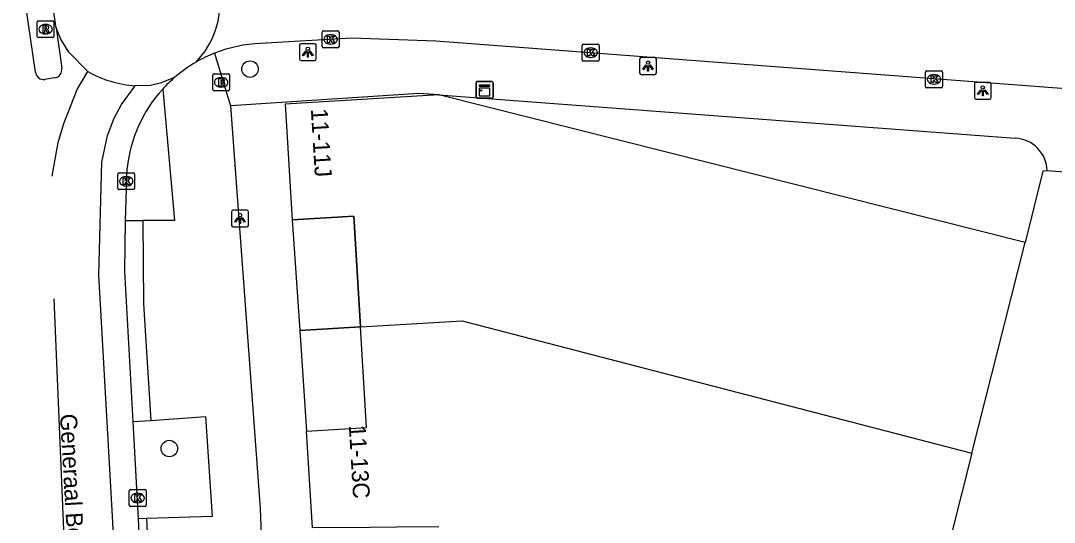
# Model space of a CAD drawing. Extents: x 163686 to 164493, y 382719 to 383870.
# Drawn here: x 163851.4 to 163912.9, y 383666.6 to 383696.4 of the extents above; entities that cross this region are included whole.
import ezdxf

# ---------------------------------------------------------------- set-up
doc = ezdxf.new("R2010")
doc.units = 0
for name, color, linetype in [('IMGEO_Boom', 7, 'Continuous'), ('IMGEO_Brandkraan', 7, 'Continuous'), ('IMGEO_Groenvoorziening', 7, 'Continuous'), ('IMGEO_Kast', 7, 'Continuous'), ('IMGEO_Kolk', 7, 'Continuous'), ('IMGEO_Lichtpunt', 7, 'Continuous'), ('IMGEO_Openbare_ruimte_label', 7, 'Continuous'), ('IMGEO_Pand', 7, 'Continuous'), ('IMGEO_Pand_nummerreeks', 7, 'Continuous'), ('IMGEO_Pand_overbouw', 7, 'Continuous'), ('IMGEO_Rijbaan_lokaal_open', 7, 'Continuous'), ('IMGEO_Rioolput', 7, 'Continuous'), ('IMGEO_Voetpad_open', 7, 'Continuous')]:
    doc.layers.add(name, color=color, linetype=linetype)

msp = doc.modelspace()

# ---------------------------------------------------------------- linework, layer by layer
at = {"layer": 'IMGEO_Boom'}
for centre in [(163865.075, 383693.557), (163860.277, 383671.008)]:
    msp.add_circle(centre, 0.489, dxfattribs=at)
at = {"layer": 'IMGEO_Brandkraan'}
for p, q in [((163862.859, 383692.345), (163862.859, 383693.197)), ((163862.934, 383693.271), (163863.786, 383693.271)), ((163863.86, 383693.197), (163863.86, 383692.345)), ((163863.37, 383692.491), (163863.345, 383692.491)), ((163863.347, 383693.051), (163863.372, 383693.051)), ((163863.786, 383692.271), (163862.934, 383692.271))]:
    msp.add_line(p, q, dxfattribs=at)
for points in [[(163862.859, 383692.345), (163862.859, 383693.197)], [(163862.934, 383693.271), (163863.786, 383693.271)], [(163863.86, 383693.197), (163863.86, 383692.345)], [(163863.207, 383692.971), (163863.207, 383692.571), (163863.42, 383692.571)], [(163863.438, 383692.971), (163863.207, 383692.971)], [(163863.386, 383692.89), (163863.332, 383692.89), (163863.332, 383692.814)], [(163863.332, 383692.814), (163863.385, 383692.814)], [(163863.394, 383692.738), (163863.332, 383692.738), (163863.332, 383692.657)], [(163863.332, 383692.657), (163863.394, 383692.657)], [(163863.786, 383692.271), (163862.934, 383692.271)]]:
    msp.add_lwpolyline(points, dxfattribs=at)
for centre, radius, start, end in [((163862.936, 383693.195), 0.0765, 91.55205, 178.44795), ((163862.936, 383693.195), 0.0765, 91.55205, 178.44795), ((163863.784, 383693.195), 0.0765, 1.55205, 88.44795), ((163863.784, 383693.195), 0.0765, 1.55205, 88.44795), ((163863.387, 383692.852), 0.0379, 267.82845, 90.93552), ((163863.395, 383692.697), 0.0404, 269.87594, 90.50774), ((163863.426, 383692.822), 0.251, 268.66757, 293.53466), ((163863.442, 383692.826), 0.145, 59.4692, 91.53667), ((163863.467, 383692.873), 0.0922, 285.51372, 58.15012), ((163863.472, 383692.681), 0.105, 301.31148, 78.98903), ((163862.936, 383692.347), 0.0765, 181.55205, 268.44795), ((163862.936, 383692.347), 0.0765, 181.55205, 268.44795), ((163863.784, 383692.347), 0.0765, 271.55205, 358.44795), ((163863.784, 383692.347), 0.0765, 271.55205, 358.44795)]:
    msp.add_arc(centre, radius, start, end, dxfattribs=at)
for centre, major_axis, ratio, start_param, end_param in [((163863.346, 383692.771), (-0.387, 0.002), 0.722429, 4.712389, 7.853982), ((163863.371, 383692.771), (-0.39, 0.002), 0.717154, 1.570796, 4.712389)]:
    msp.add_ellipse(centre, major_axis=major_axis, ratio=ratio, start_param=start_param, end_param=end_param, dxfattribs=at)
at = {"layer": 'IMGEO_Groenvoorziening'}
msp.add_lwpolyline([(163912.427, 383687.515), (163912.177, 383687.494), (163911.111, 383683.247)], dxfattribs=at)
at = {"layer": 'IMGEO_Kast'}
for p, q in [((163878.511, 383691.901), (163878.511, 383692.742)), ((163878.511, 383692.742), (163878.511, 383691.901)), ((163878.586, 383692.826), (163879.427, 383692.826)), ((163879.427, 383692.826), (163878.586, 383692.826)), ((163879.511, 383692.751), (163879.511, 383691.91)), ((163879.511, 383691.91), (163879.511, 383692.751)), ((163879.436, 383691.826), (163878.595, 383691.826)), ((163878.595, 383691.826), (163879.436, 383691.826))]:
    msp.add_line(p, q, dxfattribs=at)
for points in [[(163878.706, 383692.616), (163879.306, 383692.616), (163879.306, 383692.531), (163878.706, 383692.531), (163878.706, 383692.616)], [(163878.706, 383692.441), (163879.306, 383692.441), (163879.306, 383691.952), (163878.706, 383691.952), (163878.706, 383692.441)]]:
    msp.add_lwpolyline(points, dxfattribs=at)
msp.add_circle((163878.79, 383692.29), 0.0377, dxfattribs=at)
for centre, start, end in [((163878.589, 383692.748), 92.4484, 184.28452), ((163878.589, 383692.748), 92.4484, 184.28452), ((163879.433, 383692.748), 2.4484, 94.28452), ((163879.433, 383692.748), 2.4484, 94.28452), ((163878.589, 383691.904), 182.4484, 274.28452), ((163878.589, 383691.904), 182.4484, 274.28452), ((163879.433, 383691.904), 272.4484, 4.28452), ((163879.433, 383691.904), 272.4484, 4.28452)]:
    msp.add_arc(centre, 0.0779, start, end, dxfattribs=at)
at = {"layer": 'IMGEO_Kolk'}
for p, q in [((163869.359, 383694.899), (163869.359, 383695.751)), ((163869.434, 383695.825), (163870.286, 383695.825)), ((163869.847, 383695.605), (163869.872, 383695.605)), ((163870.36, 383695.751), (163870.36, 383694.899)), ((163869.87, 383695.045), (163869.845, 383695.045)), ((163884.805, 383694.111), (163884.805, 383694.963)), ((163884.88, 383695.037), (163885.732, 383695.037)), ((163885.806, 383694.963), (163885.806, 383694.111)), ((163870.286, 383694.825), (163869.434, 383694.825)), ((163885.293, 383694.817), (163885.318, 383694.817)), ((163885.732, 383694.037), (163884.88, 383694.037)), ((163885.316, 383694.257), (163885.291, 383694.257)), ((163905.204, 383692.526), (163905.204, 383693.378)), ((163905.279, 383693.452), (163906.131, 383693.452)), ((163905.692, 383693.232), (163905.717, 383693.232)), ((163906.205, 383693.378), (163906.205, 383692.526)), ((163906.131, 383692.452), (163905.279, 383692.452)), ((163905.715, 383692.672), (163905.69, 383692.672)), ((163857.217, 383686.467), (163857.217, 383687.319)), ((163857.292, 383687.393), (163858.144, 383687.393)), ((163857.705, 383687.173), (163857.73, 383687.173)), ((163858.218, 383687.319), (163858.218, 383686.467)), ((163858.144, 383686.393), (163857.292, 383686.393)), ((163857.728, 383686.613), (163857.703, 383686.613)), ((163857.976, 383668.568), (163858.828, 383668.568)), ((163857.901, 383667.642), (163857.901, 383668.494)), ((163858.389, 383668.348), (163858.414, 383668.348)), ((163858.902, 383668.494), (163858.902, 383667.642)), ((163858.828, 383667.568), (163857.976, 383667.568)), ((163858.412, 383667.788), (163858.387, 383667.788))]:
    msp.add_line(p, q, dxfattribs=at)
for points in [[(163869.359, 383694.899), (163869.359, 383695.751)], [(163869.434, 383695.825), (163870.286, 383695.825)], [(163869.68, 383695.525), (163869.803, 383695.525), (163869.803, 383695.374), (163869.933, 383695.525), (163870.097, 383695.525), (163869.951, 383695.374), (163870.104, 383695.125), (163869.952, 383695.125), (163869.867, 383695.289), (163869.803, 383695.222), (163869.803, 383695.125), (163869.68, 383695.125), (163869.68, 383695.525)], [(163870.36, 383695.751), (163870.36, 383694.899)], [(163884.805, 383694.111), (163884.805, 383694.963)], [(163884.88, 383695.037), (163885.732, 383695.037)], [(163885.806, 383694.963), (163885.806, 383694.111)], [(163870.286, 383694.825), (163869.434, 383694.825)], [(163885.126, 383694.737), (163885.249, 383694.737), (163885.249, 383694.586), (163885.379, 383694.737), (163885.543, 383694.737), (163885.397, 383694.586), (163885.55, 383694.337), (163885.398, 383694.337), (163885.313, 383694.501), (163885.249, 383694.434), (163885.249, 383694.337), (163885.126, 383694.337), (163885.126, 383694.737)], [(163885.732, 383694.037), (163884.88, 383694.037)], [(163905.204, 383692.526), (163905.204, 383693.378)], [(163905.279, 383693.452), (163906.131, 383693.452)], [(163905.525, 383693.152), (163905.648, 383693.152), (163905.648, 383693.001), (163905.778, 383693.152), (163905.942, 383693.152), (163905.796, 383693.001), (163905.949, 383692.752), (163905.797, 383692.752), (163905.712, 383692.916), (163905.648, 383692.849), (163905.648, 383692.752), (163905.525, 383692.752), (163905.525, 383693.152)], [(163906.205, 383693.378), (163906.205, 383692.526)], [(163906.131, 383692.452), (163905.279, 383692.452)], [(163857.217, 383686.467), (163857.217, 383687.319)], [(163857.292, 383687.393), (163858.144, 383687.393)], [(163857.538, 383687.093), (163857.661, 383687.093), (163857.661, 383686.942), (163857.791, 383687.093), (163857.955, 383687.093), (163857.809, 383686.942), (163857.962, 383686.693), (163857.81, 383686.693), (163857.725, 383686.857), (163857.661, 383686.79), (163857.661, 383686.693), (163857.538, 383686.693), (163857.538, 383687.093)], [(163858.218, 383687.319), (163858.218, 383686.467)], [(163858.144, 383686.393), (163857.292, 383686.393)], [(163857.976, 383668.568), (163858.828, 383668.568)], [(163857.901, 383667.642), (163857.901, 383668.494)], [(163858.222, 383668.268), (163858.345, 383668.268), (163858.345, 383668.117), (163858.475, 383668.268), (163858.639, 383668.268), (163858.493, 383668.117), (163858.646, 383667.868), (163858.494, 383667.868), (163858.409, 383668.032), (163858.345, 383667.965), (163858.345, 383667.868), (163858.222, 383667.868), (163858.222, 383668.268)], [(163858.902, 383668.494), (163858.902, 383667.642)], [(163858.828, 383667.568), (163857.976, 383667.568)]]:
    msp.add_lwpolyline(points, dxfattribs=at)
for centre, start, end in [((163869.436, 383695.749), 91.55205, 178.44795), ((163869.436, 383695.749), 91.55205, 178.44795), ((163870.284, 383695.749), 1.55205, 88.44795), ((163870.284, 383695.749), 1.55205, 88.44795), ((163884.882, 383694.961), 91.55205, 178.44795), ((163884.882, 383694.961), 91.55205, 178.44795), ((163885.73, 383694.961), 1.55205, 88.44795), ((163885.73, 383694.961), 1.55205, 88.44795), ((163869.436, 383694.901), 181.55205, 268.44795), ((163869.436, 383694.901), 181.55205, 268.44795), ((163870.284, 383694.901), 271.55205, 358.44795), ((163870.284, 383694.901), 271.55205, 358.44795), ((163884.882, 383694.113), 181.55205, 268.44795), ((163884.882, 383694.113), 181.55205, 268.44795), ((163885.73, 383694.113), 271.55205, 358.44795), ((163885.73, 383694.113), 271.55205, 358.44795), ((163905.281, 383693.376), 91.55205, 178.44795), ((163905.281, 383693.376), 91.55205, 178.44795), ((163906.129, 383693.376), 1.55205, 88.44795), ((163906.129, 383693.376), 1.55205, 88.44795), ((163905.281, 383692.528), 181.55205, 268.44795), ((163905.281, 383692.528), 181.55205, 268.44795), ((163906.129, 383692.528), 271.55205, 358.44795), ((163906.129, 383692.528), 271.55205, 358.44795), ((163857.294, 383687.317), 91.55205, 178.44795), ((163857.294, 383687.317), 91.55205, 178.44795), ((163858.142, 383687.317), 1.55205, 88.44795), ((163858.142, 383687.317), 1.55205, 88.44795), ((163857.294, 383686.469), 181.55205, 268.44795), ((163857.294, 383686.469), 181.55205, 268.44795), ((163858.142, 383686.469), 271.55205, 358.44795), ((163858.142, 383686.469), 271.55205, 358.44795), ((163857.978, 383668.492), 91.55205, 178.44795), ((163857.978, 383668.492), 91.55205, 178.44795), ((163858.826, 383668.492), 1.55205, 88.44795), ((163858.826, 383668.492), 1.55205, 88.44795), ((163857.978, 383667.644), 181.55205, 268.44795), ((163857.978, 383667.644), 181.55205, 268.44795), ((163858.826, 383667.644), 271.55205, 358.44795), ((163858.826, 383667.644), 271.55205, 358.44795)]:
    msp.add_arc(centre, 0.0765, start, end, dxfattribs=at)
for centre, major_axis, ratio, start_param, end_param in [((163869.846, 383695.325), (-0.387, 0.002), 0.722429, 4.712389, 7.853982), ((163869.871, 383695.325), (-0.39, 0.002), 0.717154, 1.570796, 4.712389), ((163885.292, 383694.537), (-0.387, 0.002), 0.722429, 4.712389, 7.853982), ((163885.317, 383694.537), (-0.39, 0.002), 0.717154, 1.570796, 4.712389), ((163905.691, 383692.952), (-0.387, 0.002), 0.722429, 4.712389, 7.853982), ((163905.716, 383692.952), (-0.39, 0.002), 0.717154, 1.570796, 4.712389), ((163857.704, 383686.893), (-0.387, 0.002), 0.722429, 4.712389, 7.853982), ((163857.729, 383686.893), (-0.39, 0.002), 0.717154, 1.570796, 4.712389), ((163858.388, 383668.068), (-0.387, 0.002), 0.722429, 4.712389, 7.853982), ((163858.413, 383668.068), (-0.39, 0.002), 0.717154, 1.570796, 4.712389)]:
    msp.add_ellipse(centre, major_axis=major_axis, ratio=ratio, start_param=start_param, end_param=end_param, dxfattribs=at)
at = {"layer": 'IMGEO_Lichtpunt'}
for p, q in [((163868.008, 383694.971), (163868.008, 383694.164)), ((163868.008, 383694.971), (163868.008, 383694.164)), ((163868.91, 383695.066), (163868.102, 383695.066)), ((163868.91, 383695.066), (163868.102, 383695.066)), ((163869.004, 383694.164), (163869.004, 383694.971)), ((163869.004, 383694.164), (163869.004, 383694.971)), ((163868.102, 383694.07), (163868.91, 383694.07)), ((163868.102, 383694.07), (163868.91, 383694.07)), ((163888.216, 383694.146), (163888.216, 383693.339)), ((163888.216, 383694.146), (163888.216, 383693.339)), ((163889.118, 383694.241), (163888.31, 383694.241)), ((163889.118, 383694.241), (163888.31, 383694.241)), ((163889.212, 383693.339), (163889.212, 383694.146)), ((163889.212, 383693.339), (163889.212, 383694.146)), ((163888.31, 383693.245), (163889.118, 383693.245)), ((163888.31, 383693.245), (163889.118, 383693.245)), ((163908.103, 383692.669), (163908.103, 383691.862)), ((163908.103, 383692.669), (163908.103, 383691.862)), ((163909.005, 383692.764), (163908.197, 383692.764)), ((163909.005, 383692.764), (163908.197, 383692.764)), ((163909.099, 383691.862), (163909.099, 383692.669)), ((163909.099, 383691.862), (163909.099, 383692.669)), ((163908.197, 383691.768), (163909.005, 383691.768)), ((163908.197, 383691.768), (163909.005, 383691.768)), ((163863.979, 383685.079), (163863.979, 383684.272)), ((163863.979, 383685.079), (163863.979, 383684.272)), ((163864.881, 383685.174), (163864.073, 383685.174)), ((163864.881, 383685.174), (163864.073, 383685.174)), ((163864.975, 383684.272), (163864.975, 383685.079)), ((163864.975, 383684.272), (163864.975, 383685.079)), ((163864.073, 383684.178), (163864.881, 383684.178)), ((163864.073, 383684.178), (163864.881, 383684.178))]:
    msp.add_line(p, q, dxfattribs=at)
for points in [[(163868.382, 383694.635), (163868.421, 383694.607), (163868.233, 383694.345), (163868.195, 383694.372), (163868.382, 383694.635)], [(163868.484, 383694.587), (163868.531, 383694.587), (163868.531, 383694.265), (163868.484, 383694.265), (163868.484, 383694.587)], [(163868.594, 383694.607), (163868.632, 383694.634), (163868.819, 383694.372), (163868.78, 383694.344), (163868.594, 383694.607)], [(163888.59, 383693.81), (163888.629, 383693.782), (163888.441, 383693.52), (163888.403, 383693.547), (163888.59, 383693.81)], [(163888.692, 383693.762), (163888.739, 383693.762), (163888.739, 383693.44), (163888.692, 383693.44), (163888.692, 383693.762)], [(163888.802, 383693.782), (163888.84, 383693.809), (163889.027, 383693.547), (163888.988, 383693.519), (163888.802, 383693.782)], [(163908.477, 383692.333), (163908.516, 383692.305), (163908.328, 383692.043), (163908.29, 383692.07), (163908.477, 383692.333)], [(163908.579, 383692.285), (163908.626, 383692.285), (163908.626, 383691.963), (163908.579, 383691.963), (163908.579, 383692.285)], [(163908.689, 383692.305), (163908.727, 383692.332), (163908.914, 383692.07), (163908.875, 383692.042), (163908.689, 383692.305)], [(163864.353, 383684.743), (163864.392, 383684.715), (163864.204, 383684.453), (163864.166, 383684.48), (163864.353, 383684.743)], [(163864.455, 383684.695), (163864.502, 383684.695), (163864.502, 383684.373), (163864.455, 383684.373), (163864.455, 383684.695)], [(163864.565, 383684.715), (163864.603, 383684.742), (163864.79, 383684.48), (163864.751, 383684.452), (163864.565, 383684.715)]]:
    msp.add_lwpolyline(points, dxfattribs=at)
for centre in [(163868.507, 383694.769), (163888.715, 383693.944), (163908.602, 383692.467), (163864.478, 383684.877)]:
    msp.add_circle(centre, 0.0994, dxfattribs=at)
for centre, start, end in [((163868.102, 383694.971), 90, 180), ((163868.102, 383694.971), 90, 180), ((163868.91, 383694.971), 0, 90), ((163868.91, 383694.971), 0, 90), ((163868.102, 383694.164), 180, 270), ((163868.102, 383694.164), 180, 270), ((163868.91, 383694.164), 270, 0), ((163868.91, 383694.164), 270, 360), ((163888.31, 383694.146), 90, 180), ((163888.31, 383694.146), 90, 180), ((163889.118, 383694.146), 0, 90), ((163889.118, 383694.146), 0, 90), ((163888.31, 383693.339), 180, 270), ((163888.31, 383693.339), 180, 270), ((163889.118, 383693.339), 270, 0), ((163889.118, 383693.339), 270, 360), ((163908.197, 383692.669), 90, 180), ((163908.197, 383692.669), 90, 180), ((163909.005, 383692.669), 0, 90), ((163909.005, 383692.669), 0, 90), ((163908.197, 383691.862), 180, 270), ((163908.197, 383691.862), 180, 270), ((163909.005, 383691.862), 270, 0), ((163909.005, 383691.862), 270, 360), ((163864.073, 383685.079), 90, 180), ((163864.073, 383685.079), 90, 180), ((163864.881, 383685.079), 0, 90), ((163864.881, 383685.079), 0, 90), ((163864.073, 383684.272), 180, 270), ((163864.073, 383684.272), 180, 270), ((163864.881, 383684.272), 270, 0), ((163864.881, 383684.272), 270, 360)]:
    msp.add_arc(centre, 0.0946, start, end, dxfattribs=at)
at = {"layer": 'IMGEO_Pand'}
for points in [[(163876.295, 383692.028), (163867.167, 383691.478), (163867.581, 383684.603), (163871.236, 383684.823), (163871.632, 383678.239)], [(163911.111, 383683.247), (163876.295, 383692.028)], [(163907.953, 383670.725), (163909.888, 383678.399), (163911.111, 383683.247)], [(163871.632, 383678.239), (163877.679, 383678.603), (163907.953, 383670.725)], [(163876.297, 383666.355), (163873.782, 383666.334), (163872.182, 383666.321), (163868.782, 383666.293), (163868.437, 383672.034), (163871.993, 383672.248), (163871.632, 383678.239)], [(163907.953, 383670.725), (163904.982, 383658.943)]]:
    msp.add_lwpolyline(points, dxfattribs=at)
at = {"layer": 'IMGEO_Pand_overbouw'}
for points in [[(163871.236, 383684.823), (163867.581, 383684.603), (163868.029, 383678.022), (163871.632, 383678.239)], [(163871.632, 383678.239), (163868.029, 383678.022), (163868.437, 383672.034), (163871.993, 383672.248)]]:
    msp.add_lwpolyline(points, close=True, dxfattribs=at)
at = {"layer": 'IMGEO_Rijbaan_lokaal_open'}
for points in [[(163852.326, 383693.383), (163851.449, 383699.372)], [(163853.549, 383696.006), (163853.281, 383697.865)], [(163855.445, 383693.41), (163854.301, 383694.571), (163853.838, 383695.336), (163853.549, 383696.006)], [(163853.549, 383696.006), (163853.894, 383693.613)], [(163915.883, 383692.2), (163876.116, 383695.221), (163871.103, 383695.389), (163865.699, 383695.078)], [(163853.327, 383687.198), (163853.327, 383687.199), (163853.686, 383689.195), (163854.006, 383690.328), (163854.797, 383692.337), (163855.445, 383693.41)], [(163853.466, 383693.03), (163852.892, 383692.939)], [(163857.38, 383637.045), (163857.306, 383657.619), (163856.923, 383666.635), (163856.097, 383681.334), (163856.275, 383688.036), (163856.598, 383689.614), (163856.997, 383690.652), (163857.432, 383691.455), (163858.249, 383692.573)], [(163860.579, 383693.05), (163859.744, 383692.722), (163859.159, 383692.585), (163858.249, 383692.573)], [(163857.68, 383684.568), (163857.778, 383687.674)], [(163858.141, 383672.612), (163857.63, 383681.525), (163857.68, 383684.568)], [(163854.579, 383637.11), (163854.612, 383638.123), (163854.602, 383651.963), (163853.44, 383679.91), (163853.44, 383679.911)], [(163858.455, 383666.827), (163858.141, 383672.612)], [(163858.62, 383662.948), (163858.455, 383666.827)]]:
    msp.add_lwpolyline(points, dxfattribs=at)
for centre, radius, start, end in [((163858.168, 383697.518), 5.126, 316.22562, 56.43224), ((163866.008, 383686.822), 8.262, 92.14314, 111.61094), ((163865.956, 383686.933), 8.14, 111.55938, 120.13998), ((163866.02, 383686.8), 8.287, 120.06434, 131.04462), ((163852.821, 383693.431), 0.497, 185.57459, 278.20043), ((163853.372, 383693.547), 0.526, 280.26188, 7.17082), ((163858.677, 383699.123), 6.564, 240.49937, 266.25967), ((163865.742, 383687.09), 7.885, 130.89697, 137.93035), ((163865.988, 383686.811), 8.255, 137.64002, 173.9968)]:
    msp.add_arc(centre, radius, start, end, dxfattribs=at)
at = {"layer": 'IMGEO_Rioolput'}
for p, q in [((163852.426, 383695.505), (163852.426, 383696.357)), ((163852.501, 383696.431), (163853.353, 383696.431)), ((163852.914, 383696.211), (163852.939, 383696.211)), ((163853.427, 383696.357), (163853.427, 383695.505)), ((163852.937, 383695.651), (163852.912, 383695.651)), ((163853.353, 383695.431), (163852.501, 383695.431))]:
    msp.add_line(p, q, dxfattribs=at)
for points in [[(163852.426, 383695.505), (163852.426, 383696.357)], [(163852.501, 383696.431), (163853.353, 383696.431)], [(163853.427, 383696.357), (163853.427, 383695.505)], [(163853.015, 383696.129), (163852.763, 383696.131), (163852.763, 383695.731)], [(163852.763, 383695.731), (163852.887, 383695.731), (163852.887, 383695.893), (163852.898, 383695.893)], [(163852.941, 383696.05), (163852.887, 383696.05), (163852.887, 383695.969)], [(163852.887, 383695.969), (163852.939, 383695.969)], [(163852.945, 383695.864), (163853.016, 383695.731), (163853.156, 383695.731), (163853.091, 383695.857)], [(163853.353, 383695.431), (163852.501, 383695.431)]]:
    msp.add_lwpolyline(points, dxfattribs=at)
for centre, radius, start, end in [((163852.503, 383696.355), 0.0765, 91.55205, 178.44795), ((163852.503, 383696.355), 0.0765, 91.55205, 178.44795), ((163853.351, 383696.355), 0.0765, 1.55205, 88.44795), ((163853.351, 383696.355), 0.0765, 1.55205, 88.44795), ((163852.897, 383695.84), 0.0533, 26.02933, 88.69889), ((163852.923, 383696.158), 0.19, 274.7715, 282.96867), ((163852.947, 383695.954), 0.0964, 77.00612, 93.18647), ((163852.961, 383696.011), 0.0378, 276.66336, 79.67722), ((163853.014, 383696.019), 0.109, 350.36119, 89.41601), ((163853.012, 383696.019), 0.112, 277.58423, 350.98172), ((163852.996, 383695.804), 0.108, 29.51342, 73.79051), ((163852.503, 383695.507), 0.0765, 181.55205, 268.44795), ((163852.503, 383695.507), 0.0765, 181.55205, 268.44795), ((163853.351, 383695.507), 0.0765, 271.55205, 358.44795), ((163853.351, 383695.507), 0.0765, 271.55205, 358.44795)]:
    msp.add_arc(centre, radius, start, end, dxfattribs=at)
for centre, major_axis, ratio, start_param, end_param in [((163852.913, 383695.931), (-0.387, 0.002), 0.722429, 4.712389, 7.853982), ((163852.938, 383695.931), (-0.39, 0.002), 0.717154, 1.570796, 4.712389)]:
    msp.add_ellipse(centre, major_axis=major_axis, ratio=ratio, start_param=start_param, end_param=end_param, dxfattribs=at)
at = {"layer": 'IMGEO_Voetpad_open'}
for points in [[(163862.965, 383694.503), (163863.912, 383691.383)], [(163859.888, 383692.373), (163860.585, 383684.567), (163858.71, 383684.568)], [(163876.295, 383692.028), (163875.1, 383692.118), (163863.912, 383691.383)], [(163876.295, 383692.028), (163910.532, 383689.452)], [(163863.912, 383691.383), (163865.681, 383667.435), (163866.092, 383656.591), (163866.198, 383642.474), (163865.953, 383630.356)], [(163999.434, 383680.927), (163912.427, 383687.515)], [(163857.68, 383684.568), (163858.71, 383684.568)], [(163858.71, 383684.568), (163858.744, 383679.614), (163859.172, 383672.683)], [(163859.172, 383672.683), (163862.433, 383672.908), (163862.818, 383666.975), (163858.922, 383666.842)], [(163858.141, 383672.612), (163859.172, 383672.683)], [(163858.922, 383666.842), (163858.455, 383666.827)], [(163858.922, 383666.842), (163859.11, 383662.943)]]:
    msp.add_lwpolyline(points, dxfattribs=at)
msp.add_arc((163910.426, 383687.453), 2.002, 1.77304, 86.97105, dxfattribs=at)

# ---------------------------------------------------------------- texts
at = {"layer": 'IMGEO_Openbare_ruimte_label'}
msp.add_text('Generaal Bothastraat', height=1, rotation=273.26885, dxfattribs=at).set_placement((163853.783, 383673.046))
at = {"layer": 'IMGEO_Pand_nummerreeks'}
for s, rotation, p in [('11-11J', 273.44327, (163868.687, 383691.191)), ('11-13C', 273.43754, (163870.941, 383672.38))]:
    msp.add_text(s, height=1, rotation=rotation, dxfattribs=at).set_placement(p)

doc.saveas('drawing.dxf')
